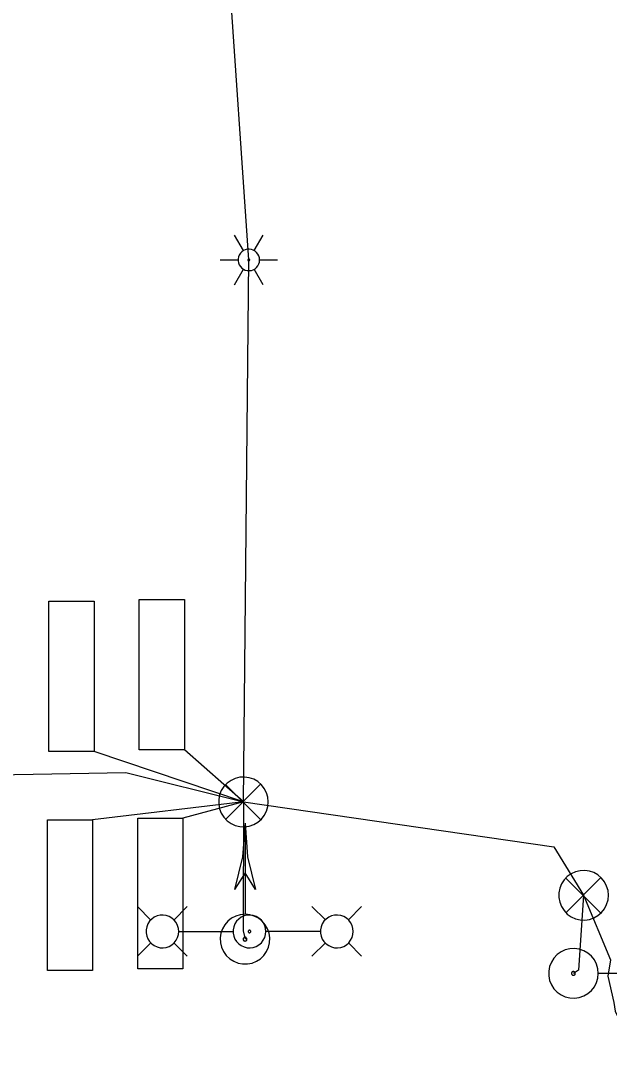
# Model space of a CAD drawing. Extents: x 600849 to 606371, y 330010 to 403088.
# Drawn here: x 602078.4 to 602156.6, y 366211 to 366347.1 of the extents above; entities that cross this region are included whole.
import ezdxf

# ---------------------------------------------------------------- set-up
doc = ezdxf.new("R2010")
doc.units = 0
for name, color, linetype in [('E_LTG', 7, 'Continuous'), ('E_SIG', 7, 'Continuous'), ('E_UTL_E_UG', 7, 'Continuous'), ('E_UTL_Loop_UG', 7, 'Continuous')]:
    doc.layers.add(name, color=color, linetype=linetype)

msp = doc.modelspace()

# ---------------------------------------------------------------- linework, layer by layer
at = {"layer": 'E_LTG'}
for points in [[(602108, 366316.55), (602106.81, 366318.61)], [(602109.43, 366316.55), (602110.62, 366318.61)], [(602110.15, 366315.31), (602110.12, 366315.58), (602110.05, 366315.84), (602109.92, 366316.09), (602109.75, 366316.3), (602109.55, 366316.48), (602109.31, 366316.61), (602109.06, 366316.7), (602108.79, 366316.74), (602108.52, 366316.73), (602108.25, 366316.66), (602108, 366316.55), (602107.78, 366316.39), (602107.6, 366316.2), (602107.45, 366315.97), (602107.35, 366315.72), (602107.3, 366315.45), (602107.3, 366315.18), (602107.35, 366314.91), (602107.45, 366314.66), (602107.6, 366314.43), (602107.78, 366314.23), (602108, 366314.08), (602108.25, 366313.96), (602108.52, 366313.9), (602108.79, 366313.89), (602109.06, 366313.92), (602109.31, 366314.01), (602109.55, 366314.15), (602109.75, 366314.33), (602109.92, 366314.54), (602110.05, 366314.78), (602110.12, 366315.04), (602110.15, 366315.31)], [(602110.15, 366315.31), (602110.12, 366315.58), (602110.05, 366315.84), (602109.92, 366316.09), (602109.75, 366316.3), (602109.55, 366316.48), (602109.31, 366316.61), (602109.06, 366316.7), (602108.79, 366316.74), (602108.52, 366316.73), (602108.25, 366316.66), (602108, 366316.55), (602107.78, 366316.39), (602107.6, 366316.2), (602107.45, 366315.97), (602107.35, 366315.72), (602107.3, 366315.45), (602107.3, 366315.18), (602107.35, 366314.91), (602107.45, 366314.66), (602107.6, 366314.43), (602107.78, 366314.23), (602108, 366314.08), (602108.25, 366313.96), (602108.52, 366313.9), (602108.79, 366313.89), (602109.06, 366313.92), (602109.31, 366314.01), (602109.55, 366314.15), (602109.75, 366314.33), (602109.92, 366314.54), (602110.05, 366314.78), (602110.12, 366315.04), (602110.15, 366315.31)], [(602110.15, 366315.31), (602110.12, 366315.58), (602110.05, 366315.84), (602109.92, 366316.09), (602109.75, 366316.3), (602109.55, 366316.48), (602109.31, 366316.61), (602109.06, 366316.7), (602108.79, 366316.74), (602108.52, 366316.73), (602108.25, 366316.66), (602108, 366316.55), (602107.78, 366316.39), (602107.6, 366316.2), (602107.45, 366315.97), (602107.35, 366315.72), (602107.3, 366315.45), (602107.3, 366315.18), (602107.35, 366314.91), (602107.45, 366314.66), (602107.6, 366314.43), (602107.78, 366314.23), (602108, 366314.08), (602108.25, 366313.96), (602108.52, 366313.9), (602108.79, 366313.89), (602109.06, 366313.92), (602109.31, 366314.01), (602109.55, 366314.15), (602109.75, 366314.33), (602109.92, 366314.54), (602110.05, 366314.78), (602110.12, 366315.04), (602110.15, 366315.31)], [(602104.91, 366315.31), (602107.29, 366315.31)], [(602108.84, 366315.31), (602108.84, 366315.34), (602108.83, 366315.36), (602108.82, 366315.38), (602108.8, 366315.4), (602108.79, 366315.41), (602108.77, 366315.42), (602108.75, 366315.43), (602108.72, 366315.43), (602108.7, 366315.43), (602108.68, 366315.43), (602108.66, 366315.42), (602108.64, 366315.4), (602108.63, 366315.39), (602108.61, 366315.37), (602108.6, 366315.35), (602108.6, 366315.32), (602108.6, 366315.3), (602108.6, 366315.28), (602108.61, 366315.26), (602108.63, 366315.24), (602108.64, 366315.22), (602108.66, 366315.21), (602108.68, 366315.2), (602108.7, 366315.2), (602108.72, 366315.19), (602108.75, 366315.2), (602108.77, 366315.21), (602108.79, 366315.22), (602108.8, 366315.23), (602108.82, 366315.25), (602108.83, 366315.27), (602108.84, 366315.29), (602108.84, 366315.31)], [(602110.15, 366315.31), (602112.53, 366315.31)], [(602106.81, 366312.01), (602108, 366314.08)], [(602110.62, 366312.01), (602109.43, 366314.08)], [(602095.72, 366227.62), (602093.94, 366229.4)], [(602098.77, 366227.62), (602100.54, 366229.4)], [(602118.89, 366227.63), (602117.11, 366229.4)], [(602121.94, 366227.63), (602123.71, 366229.4)], [(602099.42, 366226.1), (602099.38, 366226.51), (602099.26, 366226.91), (602099.08, 366227.28), (602098.82, 366227.6), (602098.51, 366227.87), (602098.15, 366228.08), (602097.76, 366228.22), (602097.35, 366228.28), (602096.94, 366228.26), (602096.53, 366228.16), (602096.16, 366227.99), (602095.82, 366227.75), (602095.54, 366227.45), (602095.31, 366227.1), (602095.16, 366226.72), (602095.08, 366226.31), (602095.08, 366225.9), (602095.16, 366225.49), (602095.31, 366225.11), (602095.54, 366224.76), (602095.82, 366224.46), (602096.16, 366224.22), (602096.53, 366224.05), (602096.94, 366223.95), (602097.35, 366223.93), (602097.76, 366223.99), (602098.15, 366224.12), (602098.51, 366224.33), (602098.82, 366224.6), (602099.08, 366224.93), (602099.26, 366225.29), (602099.38, 366225.69), (602099.42, 366226.1)], [(602110.99, 366226.1), (602110.95, 366226.51), (602110.83, 366226.91), (602110.64, 366227.28), (602110.39, 366227.6), (602110.07, 366227.87), (602109.71, 366228.08), (602109.32, 366228.22), (602108.91, 366228.27), (602108.5, 366228.26), (602108.1, 366228.16), (602107.72, 366227.99), (602107.39, 366227.75), (602107.1, 366227.45), (602106.88, 366227.1), (602106.72, 366226.71), (602106.65, 366226.31), (602106.65, 366225.89), (602106.72, 366225.49), (602106.88, 366225.1), (602107.1, 366224.76), (602107.39, 366224.46), (602107.72, 366224.22), (602108.1, 366224.05), (602108.5, 366223.95), (602108.91, 366223.93), (602109.32, 366223.99), (602109.71, 366224.12), (602110.07, 366224.33), (602110.39, 366224.6), (602110.64, 366224.93), (602110.83, 366225.29), (602110.95, 366225.69), (602110.99, 366226.1)], [(602122.59, 366226.1), (602122.55, 366226.51), (602122.43, 366226.91), (602122.24, 366227.28), (602121.99, 366227.6), (602121.68, 366227.87), (602121.32, 366228.08), (602120.93, 366228.22), (602120.52, 366228.27), (602120.1, 366228.26), (602119.7, 366228.16), (602119.33, 366227.99), (602118.99, 366227.75), (602118.7, 366227.45), (602118.48, 366227.1), (602118.33, 366226.71), (602118.25, 366226.31), (602118.25, 366225.89), (602118.33, 366225.49), (602118.48, 366225.1), (602118.7, 366224.76), (602118.99, 366224.46), (602119.33, 366224.22), (602119.7, 366224.05), (602120.1, 366223.95), (602120.52, 366223.93), (602120.93, 366223.99), (602121.32, 366224.12), (602121.68, 366224.33), (602121.99, 366224.6), (602122.24, 366224.93), (602122.43, 366225.29), (602122.55, 366225.69), (602122.59, 366226.1)], [(602099.46, 366226.1), (602106.64, 366226.1)], [(602108.98, 366226.1), (602108.97, 366226.13), (602108.97, 366226.16), (602108.95, 366226.19), (602108.93, 366226.22), (602108.91, 366226.24), (602108.88, 366226.25), (602108.85, 366226.26), (602108.82, 366226.27), (602108.79, 366226.27), (602108.76, 366226.26), (602108.73, 366226.25), (602108.7, 366226.23), (602108.68, 366226.2), (602108.66, 366226.18), (602108.65, 366226.15), (602108.65, 366226.12), (602108.65, 366226.09), (602108.65, 366226.05), (602108.66, 366226.03), (602108.68, 366226), (602108.7, 366225.98), (602108.73, 366225.96), (602108.76, 366225.94), (602108.79, 366225.94), (602108.82, 366225.94), (602108.85, 366225.94), (602108.88, 366225.95), (602108.91, 366225.97), (602108.93, 366225.99), (602108.95, 366226.01), (602108.97, 366226.04), (602108.97, 366226.07), (602108.98, 366226.1)], [(602118.2, 366226.1), (602111.02, 366226.1)], [(602095.72, 366224.58), (602093.94, 366222.8)], [(602098.77, 366224.58), (602100.54, 366222.8)], [(602118.89, 366224.58), (602117.11, 366222.8)], [(602121.94, 366224.58), (602123.71, 366222.8)]]:
    msp.add_lwpolyline(points, dxfattribs=at)
at = {"layer": 'E_SIG'}
for points in [[(602034.57, 366246.33), (602049.71, 366246.76), (602067.73, 366246.76), (602092.39, 366247.21), (602108.01, 366243.32), (602107.96, 366226.18), (602108.22, 366225.08)], [(602111.31, 366243.32), (602111.25, 366243.94), (602111.07, 366244.54), (602110.78, 366245.1), (602110.39, 366245.59), (602109.92, 366246.01), (602109.38, 366246.32), (602108.78, 366246.52), (602108.16, 366246.61), (602107.54, 366246.58), (602106.93, 366246.44), (602106.36, 366246.18), (602105.84, 366245.81), (602105.41, 366245.36), (602105.07, 366244.83), (602104.84, 366244.25), (602104.72, 366243.63), (602104.72, 366243), (602104.84, 366242.39), (602105.07, 366241.81), (602105.41, 366241.28), (602105.84, 366240.82), (602106.36, 366240.46), (602106.93, 366240.2), (602107.54, 366240.05), (602108.16, 366240.02), (602108.78, 366240.11), (602109.38, 366240.32), (602109.92, 366240.63), (602110.39, 366241.04), (602110.78, 366241.53), (602111.07, 366242.09), (602111.25, 366242.69), (602111.31, 366243.32)], [(602110.27, 366245.65), (602105.66, 366241)], [(602105.66, 366245.6), (602110.31, 366240.95)], [(602108.01, 366243.32), (602149.22, 366237.35), (602153.19, 366230.92), (602152.52, 366220.98), (602151.84, 366220.53)], [(602108.22, 366240.48), (602107.87, 366236.02), (602106.84, 366231.68)], [(602108.22, 366240.48), (602108.22, 366228.44)], [(602108.22, 366240.48), (602108.56, 366236.02), (602109.59, 366231.68)], [(602156.49, 366230.92), (602156.43, 366231.54), (602156.25, 366232.14), (602155.96, 366232.7), (602155.57, 366233.2), (602155.1, 366233.61), (602154.56, 366233.92), (602153.96, 366234.12), (602153.34, 366234.21), (602152.72, 366234.18), (602152.11, 366234.04), (602151.54, 366233.78), (602151.02, 366233.41), (602150.59, 366232.96), (602150.25, 366232.43), (602150.02, 366231.85), (602149.9, 366231.23), (602149.9, 366230.6), (602150.02, 366229.99), (602150.25, 366229.41), (602150.59, 366228.88), (602151.02, 366228.42), (602151.54, 366228.06), (602152.11, 366227.8), (602152.72, 366227.65), (602153.34, 366227.62), (602153.96, 366227.71), (602154.56, 366227.92), (602155.1, 366228.23), (602155.57, 366228.64), (602155.96, 366229.13), (602156.25, 366229.69), (602156.43, 366230.29), (602156.49, 366230.92)], [(602108.22, 366233.88), (602106.84, 366231.68)], [(602109.59, 366231.68), (602108.22, 366233.88)], [(602155.45, 366233.25), (602150.84, 366228.6)], [(602150.84, 366233.2), (602155.49, 366228.55)], [(602153.19, 366230.92), (602156.77, 366222.33), (602156.41, 366220.16), (602157.19, 366216.66), (602157.4, 366215.51), (602159.52, 366210.95)], [(602108.22, 366228.38), (602107.59, 366228.32), (602106.99, 366228.14), (602106.43, 366227.85), (602105.94, 366227.47), (602105.53, 366226.99), (602105.22, 366226.45), (602105.01, 366225.86), (602104.92, 366225.24), (602104.95, 366224.61), (602105.1, 366224), (602105.36, 366223.43), (602105.72, 366222.92), (602106.18, 366222.48), (602106.71, 366222.15), (602107.29, 366221.91), (602107.9, 366221.79), (602108.53, 366221.79), (602109.15, 366221.91), (602109.73, 366222.15), (602110.26, 366222.48), (602110.71, 366222.92), (602111.08, 366223.43), (602111.34, 366224), (602111.48, 366224.61), (602111.51, 366225.24), (602111.42, 366225.86), (602111.22, 366226.45), (602110.91, 366226.99), (602110.49, 366227.47), (602110, 366227.85), (602109.44, 366228.14), (602108.84, 366228.32), (602108.22, 366228.38)], [(602108.22, 366225.33), (602108.17, 366225.33), (602108.12, 366225.31), (602108.08, 366225.29), (602108.04, 366225.26), (602108.01, 366225.22), (602107.99, 366225.18), (602107.97, 366225.14), (602107.97, 366225.09), (602107.97, 366225.04), (602107.98, 366225), (602108, 366224.95), (602108.03, 366224.91), (602108.06, 366224.88), (602108.1, 366224.85), (602108.15, 366224.84), (602108.19, 366224.83), (602108.24, 366224.83), (602108.29, 366224.84), (602108.33, 366224.85), (602108.37, 366224.88), (602108.41, 366224.91), (602108.44, 366224.95), (602108.46, 366225), (602108.47, 366225.04), (602108.47, 366225.09), (602108.46, 366225.14), (602108.45, 366225.18), (602108.42, 366225.22), (602108.39, 366225.26), (602108.35, 366225.29), (602108.31, 366225.31), (602108.27, 366225.33), (602108.22, 366225.33)], [(602155.14, 366220.53), (602155.08, 366221.16), (602154.9, 366221.76), (602154.62, 366222.32), (602154.23, 366222.81), (602153.75, 366223.22), (602153.21, 366223.53), (602152.62, 366223.74), (602152, 366223.83), (602151.37, 366223.8), (602150.76, 366223.65), (602150.19, 366223.39), (602149.68, 366223.03), (602149.25, 366222.57), (602148.91, 366222.04), (602148.67, 366221.46), (602148.55, 366220.85), (602148.55, 366220.22), (602148.67, 366219.6), (602148.91, 366219.02), (602149.25, 366218.49), (602149.68, 366218.04), (602150.19, 366217.67), (602150.76, 366217.41), (602151.37, 366217.27), (602152, 366217.24), (602152.62, 366217.33), (602153.21, 366217.53), (602153.75, 366217.84), (602154.23, 366218.25), (602154.62, 366218.75), (602154.9, 366219.31), (602155.08, 366219.91), (602155.14, 366220.53)], [(602152.09, 366220.53), (602152.09, 366220.58), (602152.07, 366220.63), (602152.05, 366220.67), (602152.02, 366220.71), (602151.99, 366220.74), (602151.94, 366220.76), (602151.9, 366220.78), (602151.85, 366220.78), (602151.8, 366220.78), (602151.76, 366220.77), (602151.71, 366220.75), (602151.67, 366220.72), (602151.64, 366220.69), (602151.62, 366220.65), (602151.6, 366220.6), (602151.59, 366220.56), (602151.59, 366220.51), (602151.6, 366220.46), (602151.62, 366220.42), (602151.64, 366220.38), (602151.67, 366220.34), (602151.71, 366220.31), (602151.76, 366220.29), (602151.8, 366220.28), (602151.85, 366220.28), (602151.9, 366220.29), (602151.94, 366220.3), (602151.99, 366220.33), (602152.02, 366220.36), (602152.05, 366220.4), (602152.07, 366220.44), (602152.09, 366220.48), (602152.09, 366220.53)], [(602167.24, 366220.53), (602155.2, 366220.53)]]:
    msp.add_lwpolyline(points, dxfattribs=at)
at = {"layer": 'E_UTL_E_UG'}
msp.add_lwpolyline([(602108.01, 366243.32), (602108.72, 366315.31), (602106.01, 366354.71), (602103.78, 366423), (602103.56, 366425.98), (602101.09, 366451.42), (602093.32, 366531.29), (602093.09, 366536.57), (602085.23, 366624.41), (602089.76, 366639.16)], dxfattribs=at)
at = {"layer": 'E_UTL_Loop_UG'}
for q in [(602088.17, 366249.99), (602100.17, 366250.22), (602087.97, 366240.93), (602099.96, 366241.16)]:
    msp.add_line((602108.01, 366243.32), q, dxfattribs=at)
for points in [[(602088.17, 366269.99), (602088.17, 366249.99), (602082.17, 366249.99), (602082.17, 366269.99), (602088.17, 366269.99)], [(602100.17, 366270.22), (602100.17, 366250.22), (602094.17, 366250.22), (602094.17, 366270.22), (602100.17, 366270.22)], [(602087.97, 366240.93), (602087.97, 366220.93), (602081.97, 366220.93), (602081.97, 366240.93), (602087.97, 366240.93)], [(602099.96, 366241.16), (602099.96, 366221.16), (602093.96, 366221.16), (602093.96, 366241.16), (602099.96, 366241.16)]]:
    msp.add_lwpolyline(points, dxfattribs=at)

doc.saveas('drawing.dxf')
